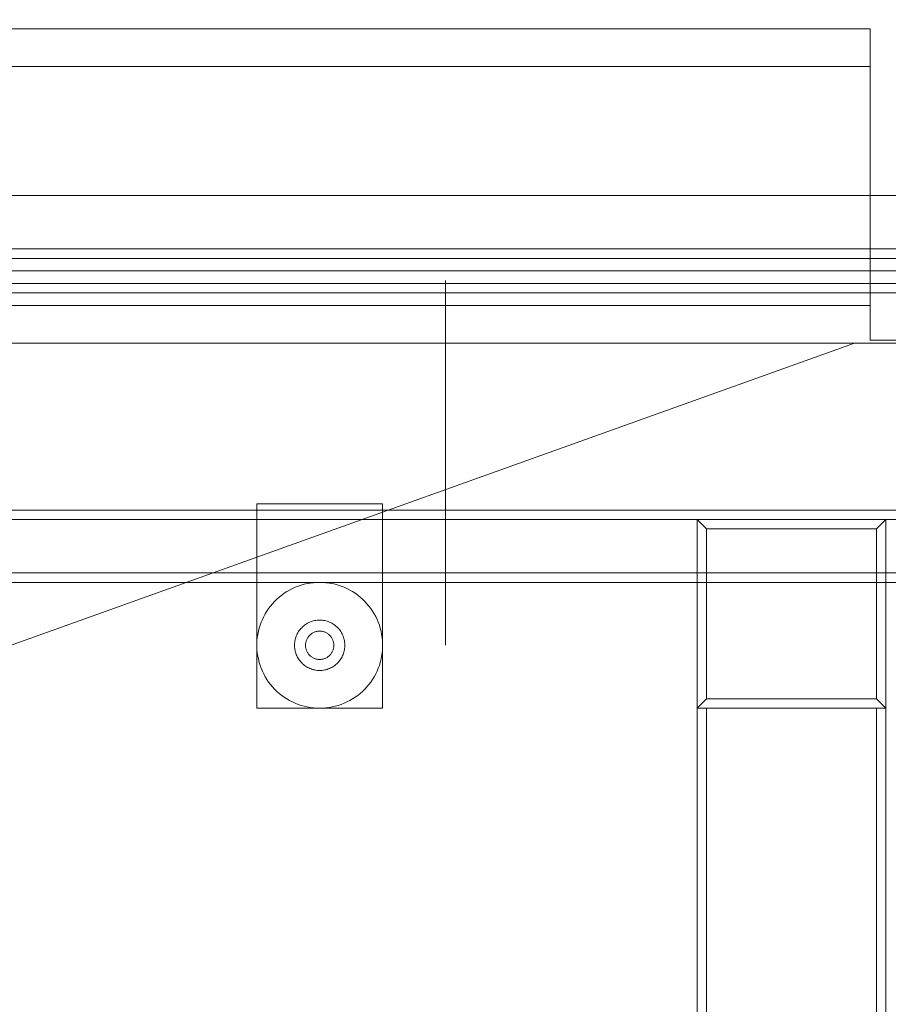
# Model space of a CAD drawing. Header units: millimetres. Extents: x -4395 to 65662, y -65530 to 6847.
# Tile 894 of 1034: x 26255 to 26531, y 1054 to 1367. Entities that reach past the tile are written whole.
import ezdxf

# ---------------------------------------------------------------- set-up
doc = ezdxf.new("R2010")
doc.units = ezdxf.units.MM
for name, color, linetype, lineweight in [('COTAS_P', 1, 'Continuous', 0), ('lateral_briquetadora', 7, 'Continuous', 0), ('lateral_C05', 7, 'Continuous', 0)]:
    doc.layers.add(name, color=color, linetype=linetype, lineweight=lineweight)
doc.dimstyles.new('R19_100', dxfattribs={"dimtxt": 250, "dimasz": 150, "dimexe": 150, "dimexo": 80, "dimgap": 100, "dimtad": 1, "dimtih": 1, "dimtoh": 1, "dimdsep": 46, "dimcen": 0.09, "dimadec": 0, "dimazin": 0, "dimtfac": 1, "dimtdec": 4, "dimtofl": 0, "dimtmove": 0, "dimatfit": 3, "dimfxl": 1, "dimtolj": 1, "dimtzin": 0, "dimarcsym": 0})

# ---------------------------------------------------------------- blocks, each defined once
blk = doc.blocks.new('DIM_R33_7')
at = {"layer": 'COTAS_P'}
for p, q in [((24250.07, 2141), (24400.07, 2186)), ((26750.07, 2141), (26600.07, 2186)), ((24250.07, 1241), (24250.07, 2141)), ((24250.07, 2141), (26750.07, 2141)), ((24250.07, 2141), (24400.07, 2096)), ((26750.07, 2141), (26600.07, 2096)), ((26750.07, 1241), (26750.07, 2141))]:
    blk.add_line(p, q, dxfattribs=at)
blk.add_text('2500 P', height=250, dxfattribs=at).set_placement((25500.07, 2241))

msp = doc.modelspace()

# ---------------------------------------------------------------- linework, layer by layer
at = {"layer": 'lateral_briquetadora'}
for p, q in [((26525.067, 1364), (25905.067, 1364)), ((26525.067, 1364), (26525.067, 1265)), ((26525.067, 1352), (26525.067, 1364)), ((26525.067, 1352), (25905.067, 1352)), ((26525.067, 1276), (26525.067, 1352)), ((26525.067, 1276), (25905.067, 1276)), ((26525.067, 1265), (26525.067, 1276)), ((26525.067, 1265), (26535.067, 1265)), ((26535.067, 1264), (25905.067, 1264)), ((25950.067, 1264), (26520.067, 1264)), ((26520.067, 1264), (25950.067, 1060))]:
    msp.add_line(p, q, dxfattribs=at)
at = {"layer": 'lateral_C05'}
for p, q in [((24310.067, 1311), (26690.067, 1311)), ((24250.067, 1294), (26750.067, 1294)), ((24310.067, 1294), (26690.067, 1294)), ((26397.696, 1294), (26397.706, 1294)), ((26397.706, 1294), (26397.723, 1294)), ((26397.723, 1294), (26397.747, 1294)), ((26397.747, 1294), (26397.778, 1294)), ((26397.778, 1294), (26397.815, 1294)), ((26397.815, 1294), (26397.858, 1294)), ((26397.858, 1294), (26397.908, 1294)), ((26397.908, 1294), (26397.965, 1294)), ((26397.965, 1294), (26398.027, 1294)), ((26398.027, 1294), (26398.096, 1294)), ((26398.096, 1294), (26398.17, 1294)), ((26398.17, 1294), (26398.25, 1294)), ((26398.25, 1294), (26398.336, 1294)), ((26398.336, 1294), (26398.427, 1294)), ((26398.427, 1294), (26398.522, 1294)), ((26398.522, 1294), (26398.623, 1294)), ((26398.623, 1294), (26398.728, 1294)), ((26398.728, 1294), (26398.837, 1294)), ((26398.837, 1294), (26398.95, 1294)), ((26398.95, 1294), (26399.067, 1294)), ((26399.067, 1294), (26399.188, 1294)), ((26399.188, 1294), (26399.311, 1294)), ((26399.311, 1294), (26399.438, 1294)), ((26399.438, 1294), (26399.567, 1294)), ((26399.567, 1294), (26399.698, 1294)), ((26399.698, 1294), (26399.831, 1294)), ((26399.831, 1294), (26399.965, 1294)), ((26399.965, 1294), (26400.101, 1294)), ((26400.101, 1294), (26400.237, 1294)), ((26400.237, 1294), (26400.374, 1294)), ((26400.374, 1294), (26400.511, 1294)), ((26400.511, 1294), (26400.648, 1294)), ((26400.648, 1294), (26400.784, 1294)), ((26400.784, 1294), (26400.92, 1294)), ((26400.92, 1294), (26401.054, 1294)), ((26401.054, 1294), (26401.187, 1294)), ((26401.187, 1294), (26401.318, 1294)), ((26401.318, 1294), (26401.447, 1294)), ((26401.447, 1294), (26401.574, 1294)), ((26401.574, 1294), (26401.697, 1294)), ((26401.697, 1294), (26401.817, 1294)), ((26401.817, 1294), (26401.934, 1294)), ((26401.934, 1294), (26402.048, 1294)), ((26402.048, 1294), (26402.157, 1294)), ((26402.157, 1294), (26402.262, 1294)), ((26402.262, 1294), (26402.363, 1294)), ((26402.363, 1294), (26402.458, 1294)), ((26402.458, 1294), (26402.549, 1294)), ((26402.549, 1294), (26402.635, 1294)), ((26402.635, 1294), (26402.715, 1294)), ((26402.715, 1294), (26402.789, 1294)), ((26402.789, 1294), (26402.858, 1294)), ((26402.858, 1294), (26402.92, 1294)), ((26402.92, 1294), (26402.977, 1294)), ((26402.977, 1294), (26403.027, 1294)), ((26403.027, 1294), (26403.07, 1294)), ((26403.07, 1294), (26403.107, 1294)), ((26403.107, 1294), (26403.138, 1294)), ((26403.138, 1294), (26403.162, 1294)), ((26403.162, 1294), (26403.179, 1294)), ((26403.179, 1294), (26403.189, 1294)), ((24250.067, 1291), (26750.067, 1291)), ((24310.067, 1291), (26690.067, 1291)), ((26100.817, 1291), (26700.067, 1291)), ((26397.446, 1291), (26397.457, 1291)), ((26397.457, 1291), (26397.476, 1291)), ((26397.476, 1291), (26397.502, 1291)), ((26397.502, 1291), (26397.535, 1291)), ((26397.535, 1291), (26397.576, 1291)), ((26397.576, 1291), (26397.623, 1291)), ((26397.623, 1291), (26397.678, 1291)), ((26397.678, 1291), (26397.74, 1291)), ((26397.696, 1291), (26397.706, 1291)), ((26397.706, 1291), (26397.723, 1291)), ((26397.723, 1291), (26397.747, 1291)), ((26397.74, 1291), (26397.808, 1291)), ((26397.747, 1291), (26397.778, 1291)), ((26397.778, 1291), (26397.815, 1291)), ((26397.808, 1291), (26397.883, 1291)), ((26397.815, 1291), (26397.858, 1291)), ((26397.858, 1291), (26397.908, 1291)), ((26397.883, 1291), (26397.964, 1291)), ((26397.908, 1291), (26397.965, 1291)), ((26397.964, 1291), (26398.051, 1291)), ((26397.965, 1291), (26398.027, 1291)), ((26398.027, 1291), (26398.096, 1291)), ((26398.051, 1291), (26398.144, 1291)), ((26398.096, 1291), (26398.17, 1291)), ((26398.144, 1291), (26398.243, 1291)), ((26398.17, 1291), (26398.25, 1291)), ((26398.243, 1291), (26398.348, 1291)), ((26398.25, 1291), (26398.336, 1291)), ((26398.336, 1291), (26398.427, 1291)), ((26398.348, 1291), (26398.457, 1291)), ((26398.427, 1291), (26398.522, 1291)), ((26398.457, 1291), (26398.572, 1291)), ((26398.522, 1291), (26398.623, 1291)), ((26398.572, 1291), (26398.691, 1291)), ((26398.623, 1291), (26398.728, 1291)), ((26398.691, 1291), (26398.815, 1291)), ((26398.728, 1291), (26398.837, 1291)), ((26398.815, 1291), (26398.942, 1291)), ((26398.837, 1291), (26398.95, 1291)), ((26398.942, 1291), (26399.074, 1291)), ((26398.95, 1291), (26399.067, 1291)), ((26399.067, 1291), (26399.188, 1291)), ((26399.074, 1291), (26399.209, 1291)), ((26399.188, 1291), (26399.311, 1291)), ((26399.209, 1291), (26399.346, 1291)), ((26399.311, 1291), (26399.438, 1291)), ((26399.346, 1291), (26399.487, 1291)), ((26399.438, 1291), (26399.567, 1291)), ((26399.487, 1291), (26399.63, 1291)), ((26399.567, 1291), (26399.698, 1291)), ((26399.63, 1291), (26399.775, 1291)), ((26399.698, 1291), (26399.831, 1291)), ((26399.775, 1291), (26399.922, 1291)), ((26399.831, 1291), (26399.965, 1291)), ((26399.922, 1291), (26400.069, 1291)), ((26399.965, 1291), (26400.101, 1291)), ((26400.069, 1291), (26400.218, 1291)), ((26400.101, 1291), (26400.237, 1291)), ((26400.218, 1291), (26400.368, 1291)), ((26400.237, 1291), (26400.374, 1291)), ((26400.368, 1291), (26400.517, 1291)), ((26400.374, 1291), (26400.511, 1291)), ((26400.511, 1291), (26400.648, 1291)), ((26400.517, 1291), (26400.667, 1291)), ((26400.648, 1291), (26400.784, 1291)), ((26400.667, 1291), (26400.816, 1291)), ((26400.784, 1291), (26400.92, 1291)), ((26400.816, 1291), (26400.963, 1291)), ((26400.92, 1291), (26401.054, 1291)), ((26400.963, 1291), (26401.11, 1291)), ((26401.054, 1291), (26401.187, 1291)), ((26401.11, 1291), (26401.255, 1291)), ((26401.187, 1291), (26401.318, 1291)), ((26401.255, 1291), (26401.398, 1291)), ((26401.318, 1291), (26401.447, 1291)), ((26401.398, 1291), (26401.539, 1291)), ((26401.447, 1291), (26401.574, 1291)), ((26401.539, 1291), (26401.676, 1291)), ((26401.574, 1291), (26401.697, 1291)), ((26401.676, 1291), (26401.811, 1291)), ((26401.697, 1291), (26401.817, 1291)), ((26401.811, 1291), (26401.942, 1291)), ((26401.817, 1291), (26401.934, 1291)), ((26401.934, 1291), (26402.048, 1291)), ((26401.942, 1291), (26402.07, 1291)), ((26402.048, 1291), (26402.157, 1291)), ((26402.07, 1291), (26402.194, 1291)), ((26402.157, 1291), (26402.262, 1291)), ((26402.194, 1291), (26402.313, 1291)), ((26402.262, 1291), (26402.363, 1291)), ((26402.313, 1291), (26402.428, 1291)), ((26402.363, 1291), (26402.458, 1291)), ((26402.428, 1291), (26402.537, 1291)), ((26402.458, 1291), (26402.549, 1291)), ((26402.537, 1291), (26402.642, 1291)), ((26402.549, 1291), (26402.635, 1291)), ((26402.635, 1291), (26402.715, 1291)), ((26402.642, 1291), (26402.741, 1291)), ((26402.715, 1291), (26402.789, 1291)), ((26402.741, 1291), (26402.834, 1291)), ((26402.789, 1291), (26402.858, 1291)), ((26402.834, 1291), (26402.921, 1291)), ((26402.858, 1291), (26402.92, 1291)), ((26402.92, 1291), (26402.977, 1291)), ((26402.921, 1291), (26403.002, 1291)), ((26402.977, 1291), (26403.027, 1291)), ((26403.002, 1291), (26403.077, 1291)), ((26403.027, 1291), (26403.07, 1291)), ((26403.07, 1291), (26403.107, 1291)), ((26403.077, 1291), (26403.145, 1291)), ((26403.107, 1291), (26403.138, 1291)), ((26403.138, 1291), (26403.162, 1291)), ((26403.145, 1291), (26403.207, 1291)), ((26403.162, 1291), (26403.179, 1291)), ((26403.179, 1291), (26403.189, 1291)), ((26403.207, 1291), (26403.262, 1291)), ((26403.262, 1291), (26403.309, 1291)), ((26403.309, 1291), (26403.35, 1291)), ((26403.35, 1291), (26403.383, 1291)), ((26403.383, 1291), (26403.409, 1291)), ((26403.409, 1291), (26403.428, 1291)), ((26403.428, 1291), (26403.439, 1291)), ((24300.067, 1287), (26700.067, 1287)), ((26100.817, 1287), (26700.067, 1287)), ((26397.446, 1287), (26397.457, 1287)), ((26397.457, 1287), (26397.476, 1287)), ((26397.476, 1287), (26397.502, 1287)), ((26397.502, 1287), (26397.535, 1287)), ((26397.535, 1287), (26397.576, 1287)), ((26397.576, 1287), (26397.623, 1287)), ((26397.623, 1287), (26397.678, 1287)), ((26397.678, 1287), (26397.74, 1287)), ((26397.696, 1287), (26397.706, 1287)), ((26397.706, 1287), (26397.723, 1287)), ((26397.723, 1287), (26397.747, 1287)), ((26397.74, 1287), (26397.808, 1287)), ((26397.747, 1287), (26397.778, 1287)), ((26397.778, 1287), (26397.815, 1287)), ((26397.808, 1287), (26397.883, 1287)), ((26397.815, 1287), (26397.858, 1287)), ((26397.858, 1287), (26397.908, 1287)), ((26397.883, 1287), (26397.964, 1287)), ((26397.908, 1287), (26397.965, 1287)), ((26397.964, 1287), (26398.051, 1287)), ((26397.965, 1287), (26398.027, 1287)), ((26398.027, 1287), (26398.096, 1287)), ((26398.051, 1287), (26398.144, 1287)), ((26398.096, 1287), (26398.17, 1287)), ((26398.144, 1287), (26398.243, 1287)), ((26398.17, 1287), (26398.25, 1287)), ((26398.243, 1287), (26398.348, 1287)), ((26398.25, 1287), (26398.336, 1287)), ((26398.336, 1287), (26398.427, 1287)), ((26398.348, 1287), (26398.457, 1287)), ((26398.427, 1287), (26398.522, 1287)), ((26398.457, 1287), (26398.572, 1287)), ((26398.522, 1287), (26398.623, 1287)), ((26398.572, 1287), (26398.691, 1287)), ((26398.623, 1287), (26398.728, 1287)), ((26398.691, 1287), (26398.815, 1287)), ((26398.728, 1287), (26398.837, 1287)), ((26398.815, 1287), (26398.942, 1287)), ((26398.837, 1287), (26398.95, 1287)), ((26398.942, 1287), (26399.074, 1287)), ((26398.95, 1287), (26399.067, 1287)), ((26399.067, 1287), (26399.188, 1287)), ((26399.074, 1287), (26399.209, 1287)), ((26399.188, 1287), (26399.311, 1287)), ((26399.209, 1287), (26399.346, 1287)), ((26399.311, 1287), (26399.438, 1287)), ((26399.346, 1287), (26399.487, 1287)), ((26399.438, 1287), (26399.567, 1287)), ((26399.487, 1287), (26399.63, 1287)), ((26399.567, 1287), (26399.698, 1287)), ((26399.63, 1287), (26399.775, 1287)), ((26399.698, 1287), (26399.831, 1287)), ((26399.775, 1287), (26399.922, 1287)), ((26399.831, 1287), (26399.965, 1287)), ((26399.922, 1287), (26400.069, 1287)), ((26399.965, 1287), (26400.101, 1287)), ((26400.069, 1287), (26400.218, 1287)), ((26400.101, 1287), (26400.237, 1287)), ((26400.218, 1287), (26400.368, 1287)), ((26400.237, 1287), (26400.374, 1287)), ((26400.368, 1287), (26400.517, 1287)), ((26400.374, 1287), (26400.511, 1287)), ((26400.511, 1287), (26400.648, 1287)), ((26400.517, 1287), (26400.667, 1287)), ((26400.648, 1287), (26400.784, 1287)), ((26400.667, 1287), (26400.816, 1287)), ((26400.784, 1287), (26400.92, 1287)), ((26400.816, 1287), (26400.963, 1287)), ((26400.92, 1287), (26401.054, 1287)), ((26400.963, 1287), (26401.11, 1287)), ((26401.054, 1287), (26401.187, 1287)), ((26401.11, 1287), (26401.255, 1287)), ((26401.187, 1287), (26401.318, 1287)), ((26401.255, 1287), (26401.398, 1287)), ((26401.318, 1287), (26401.447, 1287)), ((26401.398, 1287), (26401.539, 1287)), ((26401.447, 1287), (26401.574, 1287)), ((26401.539, 1287), (26401.676, 1287)), ((26401.574, 1287), (26401.697, 1287)), ((26401.676, 1287), (26401.811, 1287)), ((26401.697, 1287), (26401.817, 1287)), ((26401.811, 1287), (26401.942, 1287)), ((26401.817, 1287), (26401.934, 1287)), ((26401.934, 1287), (26402.048, 1287)), ((26401.942, 1287), (26402.07, 1287)), ((26402.048, 1287), (26402.157, 1287)), ((26402.07, 1287), (26402.194, 1287)), ((26402.157, 1287), (26402.262, 1287)), ((26402.194, 1287), (26402.313, 1287)), ((26402.262, 1287), (26402.363, 1287)), ((26402.313, 1287), (26402.428, 1287)), ((26402.363, 1287), (26402.458, 1287)), ((26402.428, 1287), (26402.537, 1287)), ((26402.458, 1287), (26402.549, 1287)), ((26402.537, 1287), (26402.642, 1287)), ((26402.549, 1287), (26402.635, 1287)), ((26402.635, 1287), (26402.715, 1287)), ((26402.642, 1287), (26402.741, 1287)), ((26402.715, 1287), (26402.789, 1287)), ((26402.741, 1287), (26402.834, 1287)), ((26402.789, 1287), (26402.858, 1287)), ((26402.834, 1287), (26402.921, 1287)), ((26402.858, 1287), (26402.92, 1287)), ((26402.92, 1287), (26402.977, 1287)), ((26402.921, 1287), (26403.002, 1287)), ((26402.977, 1287), (26403.027, 1287)), ((26403.002, 1287), (26403.077, 1287)), ((26403.027, 1287), (26403.07, 1287)), ((26403.07, 1287), (26403.107, 1287)), ((26403.077, 1287), (26403.145, 1287)), ((26403.107, 1287), (26403.138, 1287)), ((26403.138, 1287), (26403.162, 1287)), ((26403.145, 1287), (26403.207, 1287)), ((26403.162, 1287), (26403.179, 1287)), ((26403.179, 1287), (26403.189, 1287)), ((26403.207, 1287), (26403.262, 1287)), ((26403.262, 1287), (26403.309, 1287)), ((26403.309, 1287), (26403.35, 1287)), ((26403.35, 1287), (26403.383, 1287)), ((26403.383, 1287), (26403.409, 1287)), ((26403.409, 1287), (26403.428, 1287)), ((26403.428, 1287), (26403.439, 1287)), ((26390.067, 1283.928), (26390.067, 1284)), ((26390.067, 1283.712), (26390.067, 1283.928)), ((26390.067, 1283.352), (26390.067, 1283.712)), ((24300.067, 1283), (26700.067, 1283)), ((24310.067, 1283), (26690.067, 1283)), ((26390.067, 1282.85), (26390.067, 1283.352)), ((26390.067, 1282.206), (26390.067, 1282.85)), ((26390.067, 1281.423), (26390.067, 1282.206)), ((26390.067, 1280.502), (26390.067, 1281.423)), ((26390.067, 1279.446), (26390.067, 1280.502)), ((26397.696, 1283), (26397.706, 1283)), ((26397.706, 1283), (26397.723, 1283)), ((26397.723, 1283), (26397.747, 1283)), ((26397.747, 1283), (26397.778, 1283)), ((26397.778, 1283), (26397.815, 1283)), ((26397.815, 1283), (26397.858, 1283)), ((26397.858, 1283), (26397.908, 1283)), ((26397.908, 1283), (26397.965, 1283)), ((26397.965, 1283), (26398.027, 1283)), ((26398.027, 1283), (26398.096, 1283)), ((26398.096, 1283), (26398.17, 1283)), ((26398.17, 1283), (26398.25, 1283)), ((26398.25, 1283), (26398.336, 1283)), ((26398.336, 1283), (26398.427, 1283)), ((26398.427, 1283), (26398.522, 1283)), ((26398.522, 1283), (26398.623, 1283)), ((26398.623, 1283), (26398.728, 1283)), ((26398.728, 1283), (26398.837, 1283)), ((26398.837, 1283), (26398.95, 1283)), ((26398.95, 1283), (26399.067, 1283)), ((26399.067, 1283), (26399.188, 1283)), ((26399.188, 1283), (26399.311, 1283)), ((26399.311, 1283), (26399.438, 1283)), ((26399.438, 1283), (26399.567, 1283)), ((26399.567, 1283), (26399.698, 1283)), ((26399.698, 1283), (26399.831, 1283)), ((26399.831, 1283), (26399.965, 1283)), ((26399.965, 1283), (26400.101, 1283)), ((26400.101, 1283), (26400.237, 1283)), ((26400.237, 1283), (26400.374, 1283)), ((26400.374, 1283), (26400.511, 1283)), ((26400.511, 1283), (26400.648, 1283)), ((26400.648, 1283), (26400.784, 1283)), ((26400.784, 1283), (26400.92, 1283)), ((26400.92, 1283), (26401.054, 1283)), ((26401.054, 1283), (26401.187, 1283)), ((26401.187, 1283), (26401.318, 1283)), ((26401.318, 1283), (26401.447, 1283)), ((26401.447, 1283), (26401.574, 1283)), ((26401.574, 1283), (26401.697, 1283)), ((26401.697, 1283), (26401.817, 1283)), ((26401.817, 1283), (26401.934, 1283)), ((26401.934, 1283), (26402.048, 1283)), ((26402.048, 1283), (26402.157, 1283)), ((26402.157, 1283), (26402.262, 1283)), ((26402.262, 1283), (26402.363, 1283)), ((26402.363, 1283), (26402.458, 1283)), ((26402.458, 1283), (26402.549, 1283)), ((26402.549, 1283), (26402.635, 1283)), ((26402.635, 1283), (26402.715, 1283)), ((26402.715, 1283), (26402.789, 1283)), ((26402.789, 1283), (26402.858, 1283)), ((26402.858, 1283), (26402.92, 1283)), ((26402.92, 1283), (26402.977, 1283)), ((26402.977, 1283), (26403.027, 1283)), ((26403.027, 1283), (26403.07, 1283)), ((26403.07, 1283), (26403.107, 1283)), ((26403.107, 1283), (26403.138, 1283)), ((26403.138, 1283), (26403.162, 1283)), ((26403.162, 1283), (26403.179, 1283)), ((26403.179, 1283), (26403.189, 1283)), ((24310.067, 1280), (26690.067, 1280)), ((26390.067, 1278.256), (26390.067, 1279.446)), ((26390.067, 1276.937), (26390.067, 1278.256)), ((26390.067, 1275.491), (26390.067, 1276.937)), ((26390.067, 1273.922), (26390.067, 1275.491)), ((26390.067, 1272.234), (26390.067, 1273.922)), ((26390.067, 1270.431), (26390.067, 1272.234)), ((26390.067, 1268.517), (26390.067, 1270.431)), ((26390.067, 1266.498), (26390.067, 1268.517)), ((26390.067, 1264.378), (26390.067, 1266.498)), ((26390.067, 1262.162), (26390.067, 1264.378)), ((26390.067, 1259.857), (26390.067, 1262.162)), ((26390.067, 1257.468), (26390.067, 1259.857)), ((26390.067, 1255), (26390.067, 1257.468)), ((26390.067, 1252.46), (26390.067, 1255)), ((26390.067, 1249.855), (26390.067, 1252.46)), ((26390.067, 1247.19), (26390.067, 1249.855)), ((26390.067, 1244.472), (26390.067, 1247.19)), ((26390.067, 1241.709), (26390.067, 1244.472)), ((26390.067, 1238.906), (26390.067, 1241.709)), ((26390.067, 1236.072), (26390.067, 1238.906)), ((26390.067, 1233.212), (26390.067, 1236.072)), ((26390.067, 1230.334), (26390.067, 1233.212)), ((26390.067, 1227.446), (26390.067, 1230.334)), ((26390.067, 1224.554), (26390.067, 1227.446)), ((26390.067, 1221.666), (26390.067, 1224.554)), ((26390.067, 1218.788), (26390.067, 1221.666)), ((26390.067, 1215.928), (26390.067, 1218.788)), ((26390.067, 1213.094), (26390.067, 1215.928)), ((26330.067, 1148), (26330.067, 1213)), ((26330.067, 1213), (26370.067, 1213)), ((26370.067, 1148), (26370.067, 1213)), ((26390.067, 1210.291), (26390.067, 1213.094)), ((24310.067, 1211), (26690.067, 1211)), ((26390.067, 1207.528), (26390.067, 1210.291)), ((24310.067, 1208), (26690.067, 1208)), ((26390.067, 1204.81), (26390.067, 1207.528)), ((26530.067, 1208), (26470.067, 1208)), ((26473.067, 1205), (26470.067, 1208)), ((26470.067, 1208), (26470.067, 1148)), ((26527.067, 1205), (26530.067, 1208)), ((26530.067, 1148), (26530.067, 1208)), ((26390.067, 1202.145), (26390.067, 1204.81)), ((26390.067, 1199.54), (26390.067, 1202.145)), ((26527.067, 1205), (26473.067, 1205)), ((26473.067, 1205), (26473.067, 1151)), ((26527.067, 1151), (26527.067, 1205)), ((26390.067, 1197), (26390.067, 1199.54)), ((26390.067, 1194.532), (26390.067, 1197)), ((26390.067, 1192.143), (26390.067, 1194.532)), ((24250.067, 1191), (26750.067, 1191)), ((26390.067, 1189.838), (26390.067, 1192.143)), ((26390.067, 1187.622), (26390.067, 1189.838)), ((24250.067, 1188), (26750.067, 1188)), ((26341.39, 1186.019), (26342.299, 1186.43)), ((26342.299, 1186.43), (26343.227, 1186.794)), ((26343.227, 1186.794), (26344.172, 1187.111)), ((26344.172, 1187.111), (26345.132, 1187.382)), ((26345.132, 1187.382), (26346.105, 1187.603)), ((26346.105, 1187.603), (26347.087, 1187.777)), ((26347.087, 1187.777), (26348.076, 1187.901)), ((26348.076, 1187.901), (26349.071, 1187.975)), ((26350.067, 1188), (26349.071, 1187.975)), ((26350.067, 1188), (26351.064, 1187.975)), ((26351.064, 1187.975), (26352.059, 1187.901)), ((26352.059, 1187.901), (26353.048, 1187.777)), ((26353.048, 1187.777), (26354.03, 1187.603)), ((26354.03, 1187.603), (26355.003, 1187.382)), ((26355.003, 1187.382), (26355.963, 1187.111)), ((26355.963, 1187.111), (26356.908, 1186.794)), ((26356.908, 1186.794), (26357.836, 1186.43)), ((26357.836, 1186.43), (26358.745, 1186.019)), ((26390.067, 1185.502), (26390.067, 1187.622)), ((26336.464, 1182.661), (26337.212, 1183.321)), ((26337.212, 1183.321), (26337.991, 1183.943)), ((26337.991, 1183.943), (26338.801, 1184.525)), ((26338.801, 1184.525), (26339.639, 1185.066)), ((26339.639, 1185.066), (26340.502, 1185.564)), ((26340.502, 1185.564), (26341.39, 1186.019)), ((26358.745, 1186.019), (26359.633, 1185.564)), ((26359.633, 1185.564), (26360.496, 1185.066)), ((26360.496, 1185.066), (26361.334, 1184.525)), ((26361.334, 1184.525), (26362.144, 1183.943)), ((26362.144, 1183.943), (26362.923, 1183.321)), ((26362.923, 1183.321), (26363.671, 1182.661)), ((26390.067, 1183.483), (26390.067, 1185.502)), ((26390.067, 1181.569), (26390.067, 1183.483)), ((26333.829, 1179.675), (26334.431, 1180.47)), ((26334.431, 1180.47), (26335.072, 1181.234)), ((26335.072, 1181.234), (26335.75, 1181.965)), ((26335.75, 1181.965), (26336.464, 1182.661)), ((26363.671, 1182.661), (26364.385, 1181.965)), ((26364.385, 1181.965), (26365.063, 1181.234)), ((26365.063, 1181.234), (26365.704, 1180.47)), ((26365.704, 1180.47), (26366.306, 1179.675)), ((26390.067, 1179.766), (26390.067, 1181.569)), ((26331.837, 1176.226), (26332.27, 1177.124)), ((26332.27, 1177.124), (26332.747, 1178)), ((26332.747, 1178), (26333.267, 1178.851)), ((26333.267, 1178.851), (26333.829, 1179.675)), ((26366.306, 1179.675), (26366.868, 1178.851)), ((26366.868, 1178.851), (26367.388, 1178)), ((26367.388, 1178), (26367.865, 1177.124)), ((26367.865, 1177.124), (26368.298, 1176.226)), ((26390.067, 1178.078), (26390.067, 1179.766)), ((26390.067, 1176.509), (26390.067, 1178.078)), ((26330.815, 1173.417), (26331.109, 1174.37)), ((26331.109, 1174.37), (26331.45, 1175.307)), ((26331.45, 1175.307), (26331.837, 1176.226)), ((26344.341, 1173.586), (26344.626, 1173.864)), ((26344.626, 1173.864), (26344.925, 1174.128)), ((26344.925, 1174.128), (26345.237, 1174.377)), ((26345.237, 1174.377), (26345.561, 1174.61)), ((26345.561, 1174.61), (26345.896, 1174.826)), ((26345.896, 1174.826), (26346.241, 1175.026)), ((26346.241, 1175.026), (26346.596, 1175.208)), ((26346.596, 1175.208), (26346.96, 1175.372)), ((26346.96, 1175.372), (26347.331, 1175.518)), ((26347.331, 1175.518), (26347.709, 1175.645)), ((26347.709, 1175.645), (26348.093, 1175.753)), ((26348.093, 1175.753), (26348.482, 1175.841)), ((26348.482, 1175.841), (26348.875, 1175.911)), ((26348.875, 1175.911), (26349.271, 1175.96)), ((26349.271, 1175.96), (26349.669, 1175.99)), ((26350.067, 1176), (26349.669, 1175.99)), ((26350.067, 1176), (26350.466, 1175.99)), ((26350.466, 1175.99), (26350.864, 1175.96)), ((26350.864, 1175.96), (26351.26, 1175.911)), ((26351.26, 1175.911), (26351.653, 1175.841)), ((26351.653, 1175.841), (26352.042, 1175.753)), ((26352.042, 1175.753), (26352.426, 1175.645)), ((26352.426, 1175.645), (26352.804, 1175.518)), ((26352.804, 1175.518), (26353.175, 1175.372)), ((26353.175, 1175.372), (26353.539, 1175.208)), ((26353.539, 1175.208), (26353.894, 1175.026)), ((26353.894, 1175.026), (26354.239, 1174.826)), ((26354.239, 1174.826), (26354.574, 1174.61)), ((26354.574, 1174.61), (26354.898, 1174.377)), ((26354.898, 1174.377), (26355.21, 1174.128)), ((26355.21, 1174.128), (26355.509, 1173.864)), ((26355.509, 1173.864), (26355.794, 1173.586)), ((26368.298, 1176.226), (26368.685, 1175.307)), ((26368.685, 1175.307), (26369.026, 1174.37)), ((26369.026, 1174.37), (26369.32, 1173.417)), ((26390.067, 1175.063), (26390.067, 1176.509)), ((26390.067, 1173.744), (26390.067, 1175.063)), ((26330.223, 1170.487), (26330.371, 1171.473)), ((26330.371, 1171.473), (26330.569, 1172.45)), ((26330.569, 1172.45), (26330.815, 1173.417)), ((26342.484, 1170.548), (26342.62, 1170.923)), ((26342.62, 1170.923), (26342.775, 1171.29)), ((26342.775, 1171.29), (26342.949, 1171.65)), ((26342.949, 1171.65), (26343.139, 1172)), ((26343.139, 1172), (26343.347, 1172.34)), ((26343.347, 1172.34), (26343.572, 1172.67)), ((26343.572, 1172.67), (26343.813, 1172.988)), ((26343.813, 1172.988), (26344.069, 1173.293)), ((26344.069, 1173.293), (26344.341, 1173.586)), ((26346.414, 1170.627), (26346.549, 1170.806)), ((26346.549, 1170.806), (26346.693, 1170.978)), ((26346.693, 1170.978), (26346.846, 1171.142)), ((26346.846, 1171.142), (26347.007, 1171.299)), ((26347.007, 1171.299), (26347.175, 1171.447)), ((26347.175, 1171.447), (26347.35, 1171.587)), ((26347.35, 1171.587), (26347.533, 1171.718)), ((26347.533, 1171.718), (26347.721, 1171.84)), ((26347.721, 1171.84), (26347.915, 1171.952)), ((26347.915, 1171.952), (26348.115, 1172.054)), ((26348.115, 1172.054), (26348.32, 1172.147)), ((26348.32, 1172.147), (26348.528, 1172.229)), ((26348.528, 1172.229), (26348.741, 1172.3)), ((26348.741, 1172.3), (26348.957, 1172.361)), ((26348.957, 1172.361), (26349.176, 1172.411)), ((26349.176, 1172.411), (26349.397, 1172.45)), ((26349.397, 1172.45), (26349.619, 1172.478)), ((26349.619, 1172.478), (26349.843, 1172.494)), ((26350.067, 1172.5), (26349.843, 1172.494)), ((26350.067, 1172.5), (26350.292, 1172.494)), ((26350.292, 1172.494), (26350.516, 1172.478)), ((26350.516, 1172.478), (26350.738, 1172.45)), ((26350.738, 1172.45), (26350.959, 1172.411)), ((26350.959, 1172.411), (26351.178, 1172.361)), ((26351.178, 1172.361), (26351.394, 1172.3)), ((26351.394, 1172.3), (26351.607, 1172.229)), ((26351.607, 1172.229), (26351.815, 1172.147)), ((26351.815, 1172.147), (26352.02, 1172.054)), ((26352.02, 1172.054), (26352.22, 1171.952)), ((26352.22, 1171.952), (26352.414, 1171.84)), ((26352.414, 1171.84), (26352.602, 1171.718)), ((26352.602, 1171.718), (26352.785, 1171.587)), ((26352.785, 1171.587), (26352.96, 1171.447)), ((26352.96, 1171.447), (26353.128, 1171.299)), ((26353.128, 1171.299), (26353.289, 1171.142)), ((26353.289, 1171.142), (26353.442, 1170.978)), ((26353.442, 1170.978), (26353.586, 1170.806)), ((26353.586, 1170.806), (26353.721, 1170.627)), ((26355.794, 1173.586), (26356.066, 1173.293)), ((26356.066, 1173.293), (26356.322, 1172.988)), ((26356.322, 1172.988), (26356.563, 1172.67)), ((26356.563, 1172.67), (26356.788, 1172.34)), ((26356.788, 1172.34), (26356.996, 1172)), ((26356.996, 1172), (26357.186, 1171.65)), ((26357.186, 1171.65), (26357.36, 1171.29)), ((26357.36, 1171.29), (26357.514, 1170.923)), ((26357.514, 1170.923), (26357.651, 1170.548)), ((26369.32, 1173.417), (26369.566, 1172.45)), ((26369.566, 1172.45), (26369.764, 1171.473)), ((26369.764, 1171.473), (26369.912, 1170.487)), ((26390.067, 1172.554), (26390.067, 1173.744)), ((26390.067, 1171.498), (26390.067, 1172.554)), ((26390.067, 1170.577), (26390.067, 1171.498)), ((26330.074, 1168.499), (26330.123, 1169.495)), ((26330.074, 1167.501), (26330.074, 1168.499)), ((26330.123, 1169.495), (26330.223, 1170.487)), ((26342.07, 1168.199), (26342.09, 1168.598)), ((26342.07, 1167.801), (26342.07, 1168.199)), ((26342.09, 1167.402), (26342.07, 1167.801)), ((26342.09, 1168.598), (26342.13, 1168.995)), ((26342.13, 1168.995), (26342.189, 1169.389)), ((26342.189, 1169.389), (26342.268, 1169.78)), ((26342.268, 1169.78), (26342.366, 1170.167)), ((26342.366, 1170.167), (26342.484, 1170.548)), ((26345.569, 1168.112), (26345.58, 1168.336)), ((26345.569, 1167.888), (26345.569, 1168.112)), ((26345.58, 1167.664), (26345.569, 1167.888)), ((26345.58, 1168.336), (26345.602, 1168.56)), ((26345.602, 1167.44), (26345.58, 1167.664)), ((26345.602, 1168.56), (26345.636, 1168.781)), ((26345.636, 1168.781), (26345.68, 1169.001)), ((26345.68, 1169.001), (26345.736, 1169.219)), ((26345.736, 1169.219), (26345.802, 1169.433)), ((26345.802, 1169.433), (26345.879, 1169.644)), ((26345.879, 1169.644), (26345.966, 1169.851)), ((26345.966, 1169.851), (26346.063, 1170.053)), ((26346.063, 1170.053), (26346.17, 1170.25)), ((26346.17, 1170.25), (26346.287, 1170.441)), ((26346.287, 1170.441), (26346.414, 1170.627)), ((26353.721, 1170.627), (26353.848, 1170.441)), ((26353.848, 1170.441), (26353.965, 1170.25)), ((26353.965, 1170.25), (26354.072, 1170.053)), ((26354.072, 1170.053), (26354.169, 1169.851)), ((26354.169, 1169.851), (26354.256, 1169.644)), ((26354.256, 1169.644), (26354.333, 1169.433)), ((26354.333, 1169.433), (26354.399, 1169.219)), ((26354.399, 1169.219), (26354.455, 1169.001)), ((26354.455, 1169.001), (26354.499, 1168.781)), ((26354.499, 1168.781), (26354.533, 1168.56)), ((26354.533, 1168.56), (26354.555, 1168.336)), ((26354.555, 1167.664), (26354.533, 1167.44)), ((26354.555, 1168.336), (26354.566, 1168.112)), ((26354.566, 1167.888), (26354.555, 1167.664)), ((26354.566, 1168.112), (26354.566, 1167.888)), ((26357.651, 1170.548), (26357.768, 1170.167)), ((26357.768, 1170.167), (26357.867, 1169.78)), ((26357.867, 1169.78), (26357.946, 1169.389)), ((26357.946, 1169.389), (26358.005, 1168.995)), ((26358.005, 1168.995), (26358.045, 1168.598)), ((26358.045, 1168.598), (26358.065, 1168.199)), ((26358.065, 1167.801), (26358.045, 1167.402)), ((26358.065, 1168.199), (26358.065, 1167.801)), ((26369.912, 1170.487), (26370.012, 1169.495)), ((26370.012, 1169.495), (26370.061, 1168.499)), ((26370.061, 1168.499), (26370.061, 1167.501)), ((26390.067, 1169.794), (26390.067, 1170.577)), ((26390.067, 1169.15), (26390.067, 1169.794)), ((26390.067, 1168.648), (26390.067, 1169.15)), ((26390.067, 1168.288), (26390.067, 1168.648)), ((26390.067, 1168.072), (26390.067, 1168.288)), ((26390.067, 1168), (26390.067, 1168.072)), ((26330.123, 1166.505), (26330.074, 1167.501)), ((26330.223, 1165.513), (26330.123, 1166.505)), ((26330.371, 1164.527), (26330.223, 1165.513)), ((26330.569, 1163.55), (26330.371, 1164.527)), ((26342.13, 1167.005), (26342.09, 1167.402)), ((26342.189, 1166.611), (26342.13, 1167.005)), ((26342.268, 1166.22), (26342.189, 1166.611)), ((26342.366, 1165.833), (26342.268, 1166.22)), ((26342.484, 1165.452), (26342.366, 1165.833)), ((26342.62, 1165.077), (26342.484, 1165.452)), ((26342.775, 1164.71), (26342.62, 1165.077)), ((26342.949, 1164.35), (26342.775, 1164.71)), ((26345.636, 1167.219), (26345.602, 1167.44)), ((26345.68, 1166.999), (26345.636, 1167.219)), ((26345.736, 1166.781), (26345.68, 1166.999)), ((26345.802, 1166.567), (26345.736, 1166.781)), ((26345.879, 1166.356), (26345.802, 1166.567)), ((26345.966, 1166.149), (26345.879, 1166.356)), ((26346.063, 1165.947), (26345.966, 1166.149)), ((26346.17, 1165.75), (26346.063, 1165.947)), ((26346.287, 1165.559), (26346.17, 1165.75)), ((26346.414, 1165.373), (26346.287, 1165.559)), ((26346.549, 1165.194), (26346.414, 1165.373)), ((26346.693, 1165.022), (26346.549, 1165.194)), ((26346.846, 1164.858), (26346.693, 1165.022)), ((26347.007, 1164.701), (26346.846, 1164.858)), ((26347.175, 1164.553), (26347.007, 1164.701)), ((26347.35, 1164.413), (26347.175, 1164.553)), ((26352.96, 1164.553), (26352.785, 1164.413)), ((26353.128, 1164.701), (26352.96, 1164.553)), ((26353.289, 1164.858), (26353.128, 1164.701)), ((26353.442, 1165.022), (26353.289, 1164.858)), ((26353.586, 1165.194), (26353.442, 1165.022)), ((26353.721, 1165.373), (26353.586, 1165.194)), ((26353.848, 1165.559), (26353.721, 1165.373)), ((26353.965, 1165.75), (26353.848, 1165.559)), ((26354.072, 1165.947), (26353.965, 1165.75)), ((26354.169, 1166.149), (26354.072, 1165.947)), ((26354.256, 1166.356), (26354.169, 1166.149)), ((26354.333, 1166.567), (26354.256, 1166.356)), ((26354.399, 1166.781), (26354.333, 1166.567)), ((26354.455, 1166.999), (26354.399, 1166.781)), ((26354.499, 1167.219), (26354.455, 1166.999)), ((26354.533, 1167.44), (26354.499, 1167.219)), ((26357.36, 1164.71), (26357.186, 1164.35)), ((26357.514, 1165.077), (26357.36, 1164.71)), ((26357.651, 1165.452), (26357.514, 1165.077)), ((26357.768, 1165.833), (26357.651, 1165.452)), ((26357.867, 1166.22), (26357.768, 1165.833)), ((26357.946, 1166.611), (26357.867, 1166.22)), ((26358.005, 1167.005), (26357.946, 1166.611)), ((26358.045, 1167.402), (26358.005, 1167.005)), ((26369.764, 1164.527), (26369.566, 1163.55)), ((26369.912, 1165.513), (26369.764, 1164.527)), ((26370.012, 1166.505), (26369.912, 1165.513)), ((26370.061, 1167.501), (26370.012, 1166.505)), ((26330.815, 1162.583), (26330.569, 1163.55)), ((26331.109, 1161.63), (26330.815, 1162.583)), ((26331.45, 1160.693), (26331.109, 1161.63)), ((26343.139, 1164), (26342.949, 1164.35)), ((26343.347, 1163.66), (26343.139, 1164)), ((26343.572, 1163.33), (26343.347, 1163.66)), ((26343.813, 1163.012), (26343.572, 1163.33)), ((26344.069, 1162.707), (26343.813, 1163.012)), ((26344.341, 1162.414), (26344.069, 1162.707)), ((26344.626, 1162.136), (26344.341, 1162.414)), ((26344.925, 1161.872), (26344.626, 1162.136)), ((26345.237, 1161.623), (26344.925, 1161.872)), ((26345.561, 1161.39), (26345.237, 1161.623)), ((26345.896, 1161.174), (26345.561, 1161.39)), ((26347.533, 1164.282), (26347.35, 1164.413)), ((26347.721, 1164.16), (26347.533, 1164.282)), ((26347.915, 1164.048), (26347.721, 1164.16)), ((26348.115, 1163.946), (26347.915, 1164.048)), ((26348.32, 1163.853), (26348.115, 1163.946)), ((26348.528, 1163.771), (26348.32, 1163.853)), ((26348.741, 1163.7), (26348.528, 1163.771)), ((26348.957, 1163.639), (26348.741, 1163.7)), ((26349.176, 1163.589), (26348.957, 1163.639)), ((26349.397, 1163.55), (26349.176, 1163.589)), ((26349.619, 1163.522), (26349.397, 1163.55)), ((26349.843, 1163.506), (26349.619, 1163.522)), ((26350.067, 1163.5), (26349.843, 1163.506)), ((26350.292, 1163.506), (26350.067, 1163.5)), ((26350.516, 1163.522), (26350.292, 1163.506)), ((26350.738, 1163.55), (26350.516, 1163.522)), ((26350.959, 1163.589), (26350.738, 1163.55)), ((26351.178, 1163.639), (26350.959, 1163.589)), ((26351.394, 1163.7), (26351.178, 1163.639)), ((26351.607, 1163.771), (26351.394, 1163.7)), ((26351.815, 1163.853), (26351.607, 1163.771)), ((26352.02, 1163.946), (26351.815, 1163.853)), ((26352.22, 1164.048), (26352.02, 1163.946)), ((26352.414, 1164.16), (26352.22, 1164.048)), ((26352.602, 1164.282), (26352.414, 1164.16)), ((26352.785, 1164.413), (26352.602, 1164.282)), ((26354.574, 1161.39), (26354.239, 1161.174)), ((26354.898, 1161.623), (26354.574, 1161.39)), ((26355.21, 1161.872), (26354.898, 1161.623)), ((26355.509, 1162.136), (26355.21, 1161.872)), ((26355.794, 1162.414), (26355.509, 1162.136)), ((26356.066, 1162.707), (26355.794, 1162.414)), ((26356.322, 1163.012), (26356.066, 1162.707)), ((26356.563, 1163.33), (26356.322, 1163.012)), ((26356.788, 1163.66), (26356.563, 1163.33)), ((26356.996, 1164), (26356.788, 1163.66)), ((26357.186, 1164.35), (26356.996, 1164)), ((26369.026, 1161.63), (26368.685, 1160.693)), ((26369.32, 1162.583), (26369.026, 1161.63)), ((26369.566, 1163.55), (26369.32, 1162.583)), ((26331.837, 1159.774), (26331.45, 1160.693)), ((26332.27, 1158.876), (26331.837, 1159.774)), ((26332.747, 1158), (26332.27, 1158.876)), ((26346.241, 1160.974), (26345.896, 1161.174)), ((26346.596, 1160.792), (26346.241, 1160.974)), ((26346.96, 1160.628), (26346.596, 1160.792)), ((26347.331, 1160.482), (26346.96, 1160.628)), ((26347.709, 1160.355), (26347.331, 1160.482)), ((26348.093, 1160.247), (26347.709, 1160.355)), ((26348.482, 1160.159), (26348.093, 1160.247)), ((26348.875, 1160.089), (26348.482, 1160.159)), ((26349.271, 1160.04), (26348.875, 1160.089)), ((26349.669, 1160.01), (26349.271, 1160.04)), ((26350.067, 1160), (26349.669, 1160.01)), ((26350.466, 1160.01), (26350.067, 1160)), ((26350.864, 1160.04), (26350.466, 1160.01)), ((26351.26, 1160.089), (26350.864, 1160.04)), ((26351.653, 1160.159), (26351.26, 1160.089)), ((26352.042, 1160.247), (26351.653, 1160.159)), ((26352.426, 1160.355), (26352.042, 1160.247)), ((26352.804, 1160.482), (26352.426, 1160.355)), ((26353.175, 1160.628), (26352.804, 1160.482)), ((26353.539, 1160.792), (26353.175, 1160.628)), ((26353.894, 1160.974), (26353.539, 1160.792)), ((26354.239, 1161.174), (26353.894, 1160.974)), ((26367.865, 1158.876), (26367.388, 1158)), ((26368.298, 1159.774), (26367.865, 1158.876)), ((26368.685, 1160.693), (26368.298, 1159.774)), ((26333.267, 1157.149), (26332.747, 1158)), ((26333.829, 1156.325), (26333.267, 1157.149)), ((26334.431, 1155.53), (26333.829, 1156.325)), ((26335.072, 1154.766), (26334.431, 1155.53)), ((26365.704, 1155.53), (26365.063, 1154.766)), ((26366.306, 1156.325), (26365.704, 1155.53)), ((26366.868, 1157.149), (26366.306, 1156.325)), ((26367.388, 1158), (26366.868, 1157.149)), ((26335.75, 1154.035), (26335.072, 1154.766)), ((26336.464, 1153.339), (26335.75, 1154.035)), ((26337.212, 1152.679), (26336.464, 1153.339)), ((26337.991, 1152.057), (26337.212, 1152.679)), ((26338.801, 1151.475), (26337.991, 1152.057)), ((26362.144, 1152.057), (26361.334, 1151.475)), ((26362.923, 1152.679), (26362.144, 1152.057)), ((26363.671, 1153.339), (26362.923, 1152.679)), ((26364.385, 1154.035), (26363.671, 1153.339)), ((26365.063, 1154.766), (26364.385, 1154.035)), ((26339.639, 1150.934), (26338.801, 1151.475)), ((26340.502, 1150.436), (26339.639, 1150.934)), ((26341.39, 1149.981), (26340.502, 1150.436)), ((26342.299, 1149.57), (26341.39, 1149.981)), ((26343.227, 1149.206), (26342.299, 1149.57)), ((26344.172, 1148.889), (26343.227, 1149.206)), ((26345.132, 1148.618), (26344.172, 1148.889)), ((26355.963, 1148.889), (26355.003, 1148.618)), ((26356.908, 1149.206), (26355.963, 1148.889)), ((26357.836, 1149.57), (26356.908, 1149.206)), ((26358.745, 1149.981), (26357.836, 1149.57)), ((26359.633, 1150.436), (26358.745, 1149.981)), ((26360.496, 1150.934), (26359.633, 1150.436)), ((26361.334, 1151.475), (26360.496, 1150.934)), ((26470.067, 1148), (26473.067, 1151)), ((26473.067, 1151), (26527.067, 1151)), ((26527.067, 1151), (26530.067, 1148)), ((26330.067, 1148), (26370.067, 1148)), ((26346.105, 1148.397), (26345.132, 1148.618)), ((26347.087, 1148.223), (26346.105, 1148.397)), ((26348.076, 1148.099), (26347.087, 1148.223)), ((26349.071, 1148.025), (26348.076, 1148.099)), ((26350.067, 1148), (26349.071, 1148.025)), ((26351.064, 1148.025), (26350.067, 1148)), ((26352.059, 1148.099), (26351.064, 1148.025)), ((26353.048, 1148.223), (26352.059, 1148.099)), ((26354.03, 1148.397), (26353.048, 1148.223)), ((26355.003, 1148.618), (26354.03, 1148.397)), ((26530.067, 1148), (26470.067, 1148)), ((26470.067, 1148), (26470.067, 12)), ((26473.067, 1148), (26470.067, 1148)), ((26473.067, 12), (26473.067, 1148)), ((26473.067, 1148), (26527.067, 1148)), ((26527.067, 1148), (26527.067, 12)), ((26530.067, 1148), (26527.067, 1148)), ((26530.067, 12), (26530.067, 1148))]:
    msp.add_line(p, q, dxfattribs=at)

# ---------------------------------------------------------------- dimensions: what is measured, and where the dimension line sits
at = {"layer": 'COTAS_P'}
dim = msp.add_aligned_dim(p1=(24250.067, 1241), p2=(26750.067, 1241), distance=900, text='<> P', dimstyle='R19_100', dxfattribs=at)
dim.commit()
dim.dimension.update_dxf_attribs({"geometry": 'DIM_R33_7', "text_midpoint": (25500.067, 2141)})

doc.saveas('drawing.dxf')
